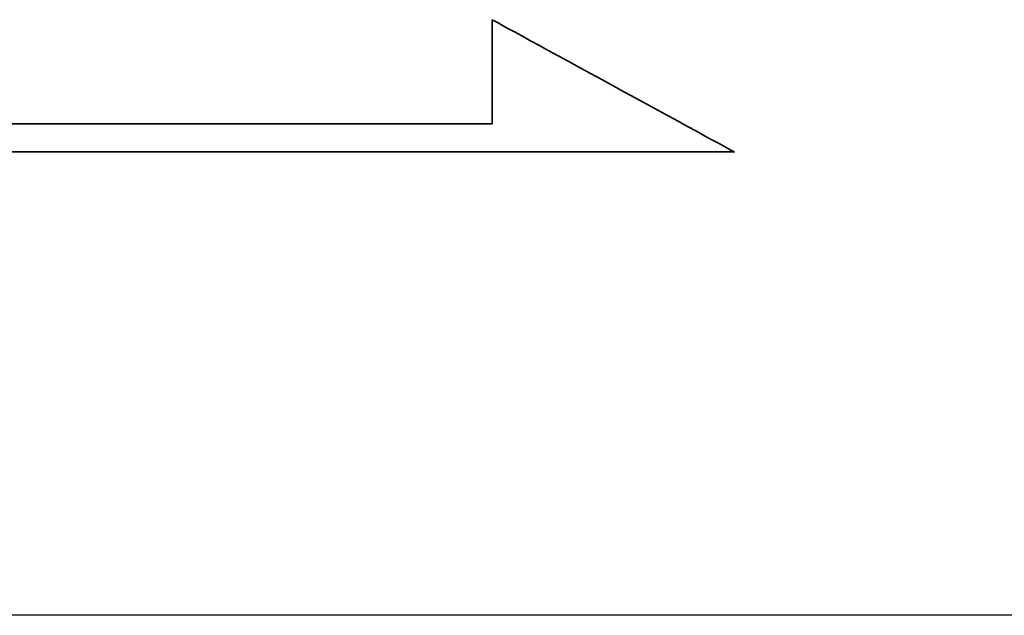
# Model space of a CAD drawing. Header units: millimetres. Extents: x -212 to 3135, y -1694 to 860.
# Tile 508 of 565: x 1109.32 to 1116.32, y -653.55 to -649.32. Entities that reach past the tile are written whole.
import ezdxf

# ---------------------------------------------------------------- set-up
doc = ezdxf.new("R2010")
doc.units = ezdxf.units.MM
doc.layers.add('2', color=7, linetype='CONTINUOUS', true_color=0xffffff)
doc.layers.add('DIM', color=4, linetype='CONTINUOUS')
doc.layers.add('layer 1', color=7, linetype='CONTINUOUS')

# ---------------------------------------------------------------- blocks, each defined once
blk = doc.blocks.new('TBI MOTION logo(完整正式版)')
at = {"layer": 'layer 1', "color": 22, "lineweight": 35}
blk.add_open_spline([(75.90875, -9.47875), (75.90875, -9.47875), (75.90875, -12.28625), (75.90875, -12.28625), (75.90875, -12.28625), (75.90875, -12.28625), (75.90875, -12.47875), (75.90875, -12.47875), (75.90875, -12.47875), (75.90875, -12.47875), (75.71625, -12.47875), (75.71625, -12.47875), (75.71625, -12.47875), (75.71625, -12.47875), (-88.32875, -12.47875), (-88.32875, -12.47875), (-88.32875, -12.47875), (-88.32875, -12.47875), (-88.32875, -13.29375), (-88.32875, -13.29375), (-88.32875, -13.29375), (-88.32875, -13.29375), (82.89125, -13.29375), (82.89125, -13.29375), (82.89125, -13.29375), (82.89125, -13.29375), (75.90875, -9.47875), (75.90875, -9.47875)], degree=3, knots=[0, 0, 0, 0, 0.14285714, 0.14285714, 0.14285714, 0.14285715, 0.28571429, 0.28571429, 0.28571429, 0.2857143, 0.42857143, 0.42857143, 0.42857143, 0.42857144, 0.57142857, 0.57142857, 0.57142857, 0.57142858, 0.71428571, 0.71428571, 0.71428571, 0.71428572, 0.85714286, 0.85714286, 0.85714286, 0.85714287, 1, 1, 1, 1], dxfattribs=at)

msp = doc.modelspace()

# ---------------------------------------------------------------- linework, layer by layer
at = {"layer": '2', "linetype": 'Continuous'}
msp.add_line((1204.4251, -653.5537), (1099.5192, -653.5537), dxfattribs=at)

# ---------------------------------------------------------------- block references
at = {"layer": 'DIM', "color": 7, "xscale": 0.246592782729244, "yscale": 0.246592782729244, "zscale": 0.246592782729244}
msp.add_blockref('TBI MOTION logo(完整正式版)', (1093.9633, -646.9799), dxfattribs=at)

doc.saveas('drawing.dxf')
